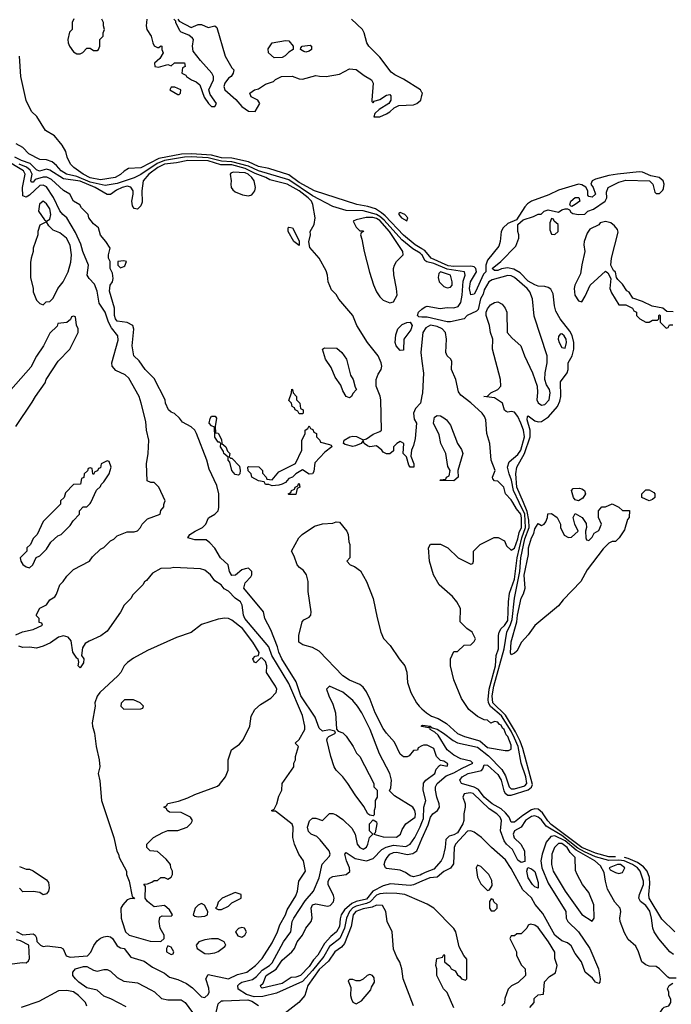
# Model space of a CAD drawing. Header units: inches. Extents: x 2348341 to 2479810, y 460419 to 613669.
# Tile 715 of 721: x 2457611 to 2461481, y 597019 to 602867. Entities that reach past the tile are written whole.
import ezdxf

# ---------------------------------------------------------------- set-up
doc = ezdxf.new("R2010")
doc.units = ezdxf.units.IN
doc.header["$MEASUREMENT"] = 0
for name, color, linetype in [('C4559', 7, 'Continuous'), ('C4569', 7, 'Continuous'), ('C4650', 7, 'Continuous'), ('C4660', 7, 'Continuous')]:
    doc.layers.add(name, color=color, linetype=linetype)

msp = doc.modelspace()

# ---------------------------------------------------------------- linework, layer by layer
at = {"layer": 'C4559', "color": 2}
for points, elevation in [([(2457587.3, 599212.7), (2457628.4, 599231.6), (2457690, 599244.7), (2457746, 599270), (2457742, 599282), (2457727.3, 599287.3), (2457726, 599310), (2457710, 599326), (2457710, 599334), (2457730, 599371.3), (2457770, 599392), (2457790, 599422), (2457820.4, 599439.6), (2457830, 599454), (2457848.7, 599510), (2457868.7, 599530), (2457890, 599562), (2457930, 599602), (2458026, 599650), (2458043.1, 599676.9), (2458090, 599722), (2458110, 599732), (2458150, 599772), (2458170, 599782), (2458190, 599802), (2458250, 599824.7), (2458290, 599824.7), (2458310, 599832), (2458328, 599850), (2458338, 599870), (2458370, 599902), (2458446, 599930), (2458448.7, 599951.3), (2458467.3, 599972.7), (2458467.3, 599987.3), (2458471.8, 600000)], 30), ([(2457854, 600000), (2457854, 599990), (2457750, 599886), (2457714, 599810), (2457690, 599786), (2457674, 599750), (2457654, 599730), (2457654, 599710), (2457614, 599670), (2457618, 599650), (2457630, 599632), (2457650, 599618), (2457670, 599612), (2457688, 599630), (2457708, 599672), (2457730, 599682), (2457770, 599722), (2457796.4, 599763.6), (2457838, 599802), (2457858, 599810), (2457910, 599862), (2457928.9, 599891.1), (2457966, 599930), (2457966, 599950), (2457987.3, 599972.7), (2458010, 599974), (2458030, 599994), (2458032.8, 600000)], 34), ([(2460000, 597626.7), (2459898, 597670), (2459850, 597677.4), (2459790, 597679.7), (2459750, 597675.1), (2459730, 597666), (2459692.9, 597627.1), (2459670, 597616.4), (2459610, 597602.4), (2459589.3, 597590.7), (2459569.6, 597570.4), (2459550.9, 597530), (2459540.5, 597470), (2459511.4, 597408.6), (2459450, 597362.7), (2459416.8, 597303.2), (2459350, 597218.8), (2459290, 597153.8), (2459135.6, 597084.4), (2459055.4, 597064.6), (2459003.8, 597063.8), (2458957.2, 597077.2), (2458908.6, 597108.6), (2458906, 597130), (2458917.6, 597142.4), (2458929.8, 597150.2), (2458993.8, 597166.2), (2459016.4, 597183.6), (2459050, 597221.3), (2459094.7, 597250), (2459110, 597265.3), (2459176.9, 597390), (2459220.5, 597450), (2459229.8, 597510), (2459238.5, 597530), (2459305.9, 597634.1), (2459355.1, 597690), (2459389.8, 597770.2), (2459408.2, 597851.8), (2459450, 597898), (2459454, 597910), (2459449.4, 597930), (2459396.3, 597996.3), (2459375.5, 598015.5), (2459341.2, 598030), (2459325.3, 598045.3), (2459320.5, 598070), (2459331.3, 598108.7), (2459350, 598124.9), (2459370, 598124.9), (2459410, 598111.3), (2459450, 598152), (2459470, 598152), (2459490, 598144.7), (2459530, 598116), (2459584.1, 598064.1), (2459604, 598030), (2459616, 597970), (2459631.3, 597950), (2459650, 597940.7), (2459670, 597951.3), (2459679.3, 597970), (2459688.7, 598010), (2459708, 598030), (2459689.2, 598049.2), (2459689.3, 598090), (2459710, 598114), (2459730, 598102), (2459732.7, 598090), (2459722, 598038), (2459714, 598030), (2459770, 598012.7), (2459849.5, 598010.5), (2459871.7, 598028.3), (2459882.5, 598057.5), (2459904, 598090), (2459959.3, 598130), (2459962, 598150), (2459958.4, 598170), (2459945.2, 598190), (2459836.4, 598256.4), (2459807.3, 598287.3), (2459815.3, 598304.7), (2459819, 598350), (2459809, 598390), (2459747, 598507), (2459692, 598650), (2459642.7, 598750), (2459618, 598790), (2459590, 598822.7), (2459530, 598872.3), (2459450, 598908), (2459432, 598890), (2459446, 598850), (2459470, 598802), (2459486.8, 598750), (2459492.7, 598652.7), (2459502, 598642), (2459530, 598632), (2459550, 598612), (2459591.3, 598550), (2459611.1, 598511.1), (2459631.3, 598490), (2459714, 598330), (2459714, 598310), (2459734, 598290), (2459734, 598250), (2459722, 598230), (2459722.8, 598190), (2459716, 598170), (2459716, 598144), (2459710, 598138), (2459690, 598142), (2459678, 598150), (2459654.5, 598194.5), (2459602.5, 598262.5), (2459559, 598330), (2459529.4, 598369.4), (2459490, 598408.7), (2459479, 598430), (2459459, 598490), (2459435.3, 598590), (2459438, 598602), (2459446, 598610), (2459486, 598630), (2459482, 598642), (2459450, 598648), (2459410, 598642), (2459390, 598658), (2459364.7, 598724.7), (2459281.5, 598850), (2459253.6, 598933.6), (2459168.5, 599070), (2459149.7, 599110), (2459142.4, 599142.4), (2459103, 599243), (2459066.6, 599310), (2459059, 599350), (2458941.2, 599490), (2458950, 599522), (2458983.1, 599556.9), (2458988.7, 599570), (2458988.7, 599590), (2458970, 599608.7), (2458950, 599605.2), (2458930, 599599.3), (2458892.8, 599567.2), (2458870, 599566.6), (2458856, 599590), (2458849.3, 599629.3), (2458804, 599670), (2458770, 599728), (2458740.4, 599760.4), (2458718, 599778), (2458650, 599778.4), (2458608.7, 599790), (2458622, 599810), (2458653.2, 599830), (2458697.2, 599850), (2458716, 599870), (2458732.5, 599907.5), (2458770, 599931), (2458789, 599950), (2458794, 599970), (2458793.5, 600000)], 26), ([(2460000, 598553), (2459978, 598542), (2459972.7, 598527.3), (2459950, 598526), (2459924.7, 598495.3), (2459911.6, 598488.4), (2459890, 598489), (2459870, 598505.2), (2459836.3, 598576.3), (2459788.6, 598628.6), (2459770, 598656), (2459722.4, 598750), (2459692.7, 598830), (2459670, 598875.3), (2459650, 598902), (2459630, 598919), (2459570, 598943.7), (2459530, 598969.4), (2459390, 599116), (2459350, 599137.2), (2459293.2, 599153.2), (2459269.2, 599169.2), (2459269.4, 599210), (2459288.7, 599291.3), (2459298, 599302), (2459330, 599318), (2459339, 599330), (2459341.2, 599350), (2459324, 599470), (2459323.7, 599530), (2459314, 599570), (2459296.2, 599596.2), (2459272.5, 599612.5), (2459259, 599630), (2459241.2, 599681.2), (2459226, 599710), (2459269, 599790), (2459288.7, 599810), (2459361.2, 599858.8), (2459410, 599873.4), (2459470, 599876), (2459490, 599884.7), (2459510, 599882), (2459554, 599830), (2459562, 599810), (2459565.4, 599765.4), (2459572, 599750), (2459572, 599670), (2459554, 599650), (2459574, 599630), (2459599.8, 599619.8), (2459634.4, 599594.4), (2459671.3, 599530), (2459710.8, 599430), (2459734.4, 599314.4), (2459756, 599230), (2459771.1, 599191.1), (2459811.3, 599150), (2459864.7, 599070), (2459898, 599030), (2459910.9, 598990.9), (2459914.8, 598930), (2459934.8, 598870), (2459966.8, 598810), (2459982.8, 598790), (2460000, 598774.4)], 22), ([(2457591.1, 597451.1), (2457630, 597432), (2457690, 597438), (2457702, 597430), (2457710, 597414), (2457712, 597392), (2457734, 597370), (2457750, 597362), (2457774.6, 597365.4), (2457856.1, 597356.1), (2457868.1, 597348.1), (2457886.3, 597306.3), (2457910, 597299.5), (2458013, 597307), (2458032.4, 597327.6), (2458051.4, 597368.6), (2458070, 597394.8), (2458090, 597410.8), (2458110, 597418.8), (2458130, 597422.8), (2458150, 597418.8), (2458161, 597410), (2458190, 597366), (2458210, 597354.8), (2458231.3, 597350), (2458270, 597298), (2458350, 597274), (2458399.9, 597239.9), (2458470, 597202.8), (2458499.8, 597179.8), (2458550, 597166.8), (2458602, 597142), (2458637.1, 597117.1), (2458690, 597062.8), (2458710, 597058.8), (2458730, 597076), (2458735.6, 597090), (2458734, 597114), (2458717.2, 597170), (2458730, 597196), (2458850, 597170.6), (2458903.9, 597196.1), (2458959, 597210), (2459012, 597250), (2459050, 597291), (2459110, 597382.8), (2459142.7, 597450), (2459155.1, 597490), (2459189.4, 597550), (2459200.1, 597579.9), (2459250, 597662), (2459261.2, 597690), (2459269, 597750), (2459309.2, 597810), (2459297, 597870), (2459269.3, 597910), (2459242.7, 597970), (2459233.2, 598010), (2459235.3, 598070), (2459228.9, 598088.9), (2459130, 598166), (2459110, 598166), (2459106, 598170), (2459122, 598178), (2459138, 598210), (2459150, 598254), (2459168, 598290), (2459169.1, 598330.9), (2459238, 598430), (2459238, 598450), (2459248, 598470), (2459248, 598490), (2459266, 598550), (2459246, 598570), (2459270, 598591.3), (2459305.2, 598650), (2459305.2, 598670), (2459290, 598734), (2459210, 598924.5), (2459108.5, 599090), (2459090, 599142.7), (2458947.8, 599310), (2458939.6, 599330), (2458932, 599390), (2458922.7, 599410), (2458891, 599431), (2458850, 599473.2), (2458826, 599486), (2458808, 599510), (2458770, 599534), (2458744, 599570), (2458710, 599597.2), (2458685.6, 599605.6), (2458526, 599614), (2458508.9, 599608.9), (2458450, 599608), (2458399.6, 599580.4), (2458363.6, 599536.4), (2458351.3, 599528.7), (2458342, 599510), (2458282, 599450), (2458271.3, 599430), (2458230.7, 599389.3), (2458210, 599348), (2458130, 599235.3), (2458093.2, 599206.8), (2458023.4, 599176.6), (2457998.8, 599161.2), (2457984, 599136), (2457978, 599090), (2457990.8, 599070), (2457990, 599046), (2457970, 599018), (2457958, 599030), (2457962, 599050), (2457958, 599070), (2457950, 599075.3), (2457927.1, 599110), (2457917.4, 599177.4), (2457899.5, 599199.5), (2457870, 599207.4), (2457841.3, 599198.7), (2457793.4, 599166.6), (2457750, 599146.2), (2457710, 599134), (2457670, 599139.7), (2457630, 599138.9), (2457605.1, 599145.1)], 30), ([(2460000, 598669.1), (2459995.3, 598670), (2460000, 598674)], 18), ([(2460000, 597750), (2459950, 597728.7), (2459930, 597724.2), (2459813.8, 597733.8), (2459770, 597722.7), (2459708.7, 597691.3), (2459670, 597642.9), (2459610, 597628.5), (2459583.1, 597616.9), (2459540.3, 597579.7), (2459520.3, 597550), (2459513.2, 597526.8), (2459510, 597481.2), (2459491.8, 597450), (2459457.8, 597422.2), (2459420.1, 597379.9), (2459381.5, 597310), (2459356.7, 597283.3), (2459330, 597243), (2459277.6, 597190), (2459250, 597179.7), (2459222.3, 597177.7), (2459170, 597141.7), (2459050, 597115.3), (2459042, 597122), (2459041.2, 597130), (2459055.9, 597144.1), (2459074.5, 597190), (2459133.2, 597226.8), (2459170, 597281.6), (2459227, 597330), (2459242, 597350), (2459259.5, 597390), (2459291.4, 597428.6), (2459309.5, 597470.5), (2459342.7, 597510), (2459347, 597533), (2459341.6, 597590), (2459349.5, 597610), (2459370, 597614.9), (2459438, 597602), (2459454.2, 597605.8), (2459473.6, 597626.4), (2459478.4, 597650), (2459474.8, 597665.2), (2459442, 597730), (2459443, 597750), (2459452.7, 597767.3), (2459470, 597778.4), (2459549.6, 597790.4), (2459571.6, 597808.4), (2459569.5, 597830), (2459552.3, 597870), (2459542.7, 597910), (2459550, 597921), (2459603.8, 597883.8), (2459670, 597870.3), (2459710, 597884.4), (2459761.8, 597938.2), (2459787, 597953), (2459830, 597963.5), (2459903.9, 597956.1), (2459930, 597970.4), (2459957.2, 598010), (2459990, 598072.4), (2460000, 598097.6)], 22), ([(2460000, 597791), (2459990, 597785.3), (2459950, 597776.3), (2459930, 597781.6), (2459901.7, 597801.7), (2459870, 597815.1), (2459790, 597826), (2459784, 597830), (2459776, 597850), (2459780.7, 597870), (2459792.3, 597890), (2459809.6, 597910), (2459830, 597920.3), (2459850, 597922.6), (2459911.7, 597908.3), (2459945.4, 597914.6), (2459969.7, 597930.3), (2460000, 598000.9)], 18), ([(2457610, 597838), (2457650, 597822), (2457670, 597822), (2457690, 597812), (2457770, 597758), (2457782, 597742), (2457786, 597710), (2457781, 597690), (2457770, 597675.3), (2457750, 597668.7), (2457730, 597682), (2457690, 597688.7), (2457630, 597686), (2457610, 597708)], 30), ([(2459949, 597010), (2459889.2, 597170), (2459881.2, 597230), (2459869.2, 597269.2), (2459850, 597298), (2459830, 597346), (2459822, 597450), (2459794, 597510), (2459785.2, 597570), (2459765.6, 597605.6), (2459730, 597607.3), (2459703.5, 597596.5), (2459650, 597586.6), (2459607.8, 597570), (2459591.7, 597550), (2459578.6, 597481.4), (2459540.8, 597379.2), (2459522, 597358), (2459482, 597330), (2459445.4, 597274.6), (2459390, 597226), (2459323, 597130), (2459304, 597070), (2459268.2, 597030), (2459180.4, 596959.6)], 30), ([(2457550, 597258), (2457627.3, 597267.3), (2457650, 597264.7), (2457663.1, 597276.9), (2457668.7, 597290), (2457666, 597370), (2457616.4, 597396.4), (2457590, 597402)], 30), ([(2458242.8, 597002.8), (2458151.4, 597051.4), (2458110, 597067.8), (2458070, 597102), (2458010, 597117.2), (2457962, 597150), (2457942, 597170), (2457926, 597190), (2457926, 597210), (2457942, 597230), (2457990, 597244), (2458010, 597242.8), (2458050, 597220.7), (2458070, 597215.5), (2458110, 597225.5), (2458130, 597225.5), (2458150, 597215.5), (2458190, 597178.8), (2458230, 597156), (2458310, 597146.8), (2458390, 597105.5), (2458411.7, 597091.7), (2458452.1, 597052.1), (2458490, 597044.9), (2458570, 597044.9), (2458593.4, 597030), (2458638, 596970)], 26), ([(2458010, 597008), (2458002, 597030), (2457960.7, 597070), (2457930, 597092.4), (2457890, 597100.9), (2457841.6, 597098.4), (2457724.1, 597035.9), (2457619.9, 597000.1)], 30), ([(2458777.6, 596970), (2458790, 597021), (2458810, 597038.8), (2458820.2, 597039.8), (2458965.1, 597045.1), (2458990, 597037.1), (2459030, 597010.6)], 26)]:
    msp.add_lwpolyline(points, dxfattribs=dict(at, elevation=elevation))
for points, elevation in [([(2458830, 599313.2), (2458790, 599307), (2458690, 599274), (2458630, 599227), (2458542, 599198), (2458370, 599120.7), (2458285.8, 599074.2), (2458250.3, 599049.7), (2458230.6, 599030), (2458210.6, 598990), (2458194, 598970), (2458086.8, 598870), (2458070, 598848.7), (2458057.3, 598810), (2458059.1, 598790), (2458042, 598690), (2458043, 598670), (2458054.4, 598630), (2458065.5, 598550), (2458083, 598470), (2458087.3, 598430), (2458076, 598390), (2458086, 598346), (2458096, 598230), (2458170.7, 598010), (2458187.9, 597927.9), (2458198, 597910), (2458201, 597890), (2458244.7, 597810), (2458246, 597790), (2458261, 597750), (2458278, 597658), (2458292, 597650), (2458290, 597646), (2458270, 597648), (2458250, 597639), (2458222.8, 597610), (2458211, 597590), (2458214, 597530), (2458219.1, 597510), (2458239.1, 597450), (2458261, 597430), (2458386.3, 597393.7), (2458450, 597392), (2458468, 597410), (2458468.7, 597430), (2458445.2, 597470), (2458439, 597510), (2458444, 597536), (2458456.4, 597543.6), (2458510, 597542), (2458518, 597550), (2458500.4, 597580.4), (2458470, 597606), (2458410, 597598), (2458369.2, 597629.2), (2458355.3, 597650), (2458358, 597718), (2458348, 597732), (2458370, 597734), (2458396.4, 597743.6), (2458410, 597754), (2458430, 597754), (2458450, 597772), (2458471.6, 597771.6), (2458490, 597762), (2458510, 597774), (2458518, 597790), (2458518, 597810), (2458508.4, 597828.4), (2458506, 597850), (2458480.4, 597880.4), (2458430, 597926), (2458386, 597930), (2458366, 597950), (2458366, 597970), (2458406, 598010), (2458460.4, 598039.6), (2458490, 598051.3), (2458550, 598051.3), (2458606, 598070), (2458630, 598094), (2458638, 598110), (2458626, 598130), (2458570, 598158), (2458500.4, 598160.4), (2458486, 598170), (2458482, 598182), (2458466, 598190), (2458482, 598198), (2458490, 598212), (2458554.6, 598225.4), (2458610, 598244.7), (2458650, 598264.7), (2458785.2, 598314.8), (2458796.5, 598323.5), (2458834, 598370), (2458849, 598410), (2458849.1, 598470.9), (2458868.7, 598530), (2458916.5, 598563.5), (2458938, 598590), (2458978, 598670), (2458986, 598730), (2459008, 598770), (2459040.2, 598799.8), (2459102, 598838), (2459134, 598870), (2459137.2, 598890), (2459130, 598908), (2459077.2, 598990), (2459079.3, 599030), (2459070, 599054), (2459050, 599075.3), (2459043.6, 599076.4), (2459012.3, 599047.7), (2459005.2, 599050), (2459000.1, 599060.1), (2458996, 599070), (2459010, 599086.8), (2459029.1, 599090.9), (2459032.5, 599107.5), (2458995.1, 599170), (2458933.6, 599250), (2458870, 599300.9), (2458850, 599309.4)], 34), ([(2458287.3, 598827.3), (2458232.7, 598827.3), (2458212.7, 598807.3), (2458212, 598790), (2458230, 598772), (2458330, 598774), (2458342, 598778), (2458346, 598790), (2458326, 598810)], 38), ([(2458890, 597682), (2458814, 597650), (2458790, 597626), (2458782, 597598), (2458774, 597590), (2458790, 597582), (2458810, 597582), (2458850, 597602), (2458870, 597622), (2458926, 597650), (2458926, 597670)], 34), ([(2458690, 597618), (2458670, 597608), (2458652, 597590), (2458642, 597550), (2458650, 597542), (2458670, 597538), (2458710, 597542), (2458726, 597550), (2458728, 597570), (2458708.4, 597608.4)], 34), ([(2458930, 597474), (2458910, 597468), (2458892, 597450), (2458905.4, 597425.4), (2458930, 597418), (2458948, 597430), (2458958, 597450), (2458946, 597470)], 34), ([(2458790, 597408), (2458750, 597408), (2458710, 597402), (2458674, 597390), (2458658, 597370), (2458664.7, 597350), (2458710, 597321), (2458730, 597318), (2458770, 597324.7), (2458790, 597332), (2458830, 597362), (2458835.3, 597370), (2458826, 597390)], 34), ([(2458490, 597366), (2458482, 597350), (2458482, 597330), (2458510, 597314), (2458522, 597318), (2458526, 597330), (2458510, 597358)], 34), ([(2459690, 597195.3), (2459674, 597190), (2459651.3, 597168.7), (2459630, 597158), (2459610, 597158), (2459590, 597166), (2459570, 597166), (2459562, 597158), (2459578, 597118), (2459576, 597070), (2459581, 597050), (2459590, 597032), (2459610, 597022), (2459640.4, 597039.6), (2459696.4, 597103.6), (2459700.4, 597119.6), (2459718, 597150), (2459716.4, 597176.4), (2459706, 597190)], 34)]:
    msp.add_lwpolyline(points, close=True, dxfattribs=dict(at, elevation=elevation))
at = {"layer": 'C4569', "color": 2}
for points, elevation in [([(2460000, 598674), (2460003.2, 598676.8), (2460049.6, 598670.4), (2460060.5, 598660.5), (2460090, 598653.4), (2460127.7, 598630), (2460184.9, 598584.9), (2460210, 598572.1), (2460330, 598546.5), (2460394.8, 598494.8), (2460474.2, 598414.2), (2460495.9, 598375.9), (2460517.4, 598310), (2460530, 598298.3), (2460550, 598299.3), (2460610, 598316.9), (2460623.1, 598330), (2460616.8, 598370), (2460588.9, 598450), (2460571.1, 598550), (2460550, 598599.7), (2460530, 598640.8), (2460472.6, 598732.6), (2460407.8, 598787.8), (2460395.7, 598810), (2460393.4, 598830), (2460399.3, 598890), (2460437.6, 599030), (2460439.8, 599090), (2460453.8, 599130), (2460454, 599210), (2460458.9, 599230), (2460471, 599250), (2460490, 599267.9), (2460510, 599298), (2460513.1, 599410), (2460520.1, 599460.1), (2460550, 599544.9), (2460564.7, 599670), (2460592.7, 599790), (2460614.9, 599850), (2460609.9, 599930), (2460577, 600000)], 18), ([(2460000, 598774.4), (2460026.8, 598750), (2460056, 598730), (2460095.5, 598715.5), (2460146.2, 598686.2), (2460210, 598627.7), (2460252, 598610), (2460343.8, 598583.8), (2460390, 598544.2), (2460494.6, 598525.4), (2460514.6, 598525.4), (2460530, 598534), (2460530, 598558), (2460510, 598608.7), (2460499.5, 598619.5), (2460489, 598650), (2460478, 598658), (2460470, 598677.2), (2460460.9, 598680.9), (2460450, 598694), (2460430, 598698), (2460408.4, 598688.4), (2460390, 598706), (2460370, 598708), (2460330, 598728), (2460278, 598770), (2460234.6, 598834.6), (2460190, 598946), (2460169, 599030), (2460168.9, 599071.1), (2460190, 599114), (2460210, 599114), (2460250, 599152), (2460290, 599154), (2460310, 599174), (2460318, 599190), (2460298, 599230), (2460266, 599250), (2460226, 599290), (2460228, 599370), (2460208, 599410), (2460180.4, 599440.4), (2460102, 599510), (2460069.3, 599569.3), (2460044, 599650), (2460038, 599730), (2460050, 599752), (2460110, 599752), (2460154, 599730), (2460214, 599670), (2460290, 599634), (2460302, 599638), (2460306, 599650), (2460306, 599710), (2460346, 599750), (2460428.4, 599791.6), (2460451.6, 599791.6), (2460490, 599772), (2460502, 599742), (2460530, 599716), (2460550, 599728.2), (2460570, 599784), (2460577.9, 599822.1), (2460590.5, 599850), (2460591.7, 599908.3), (2460586.6, 599930), (2460561.7, 599961.7), (2460539.4, 600000)], 22), ([(2461149.5, 597894), (2461110, 597894.9), (2461030, 597915.8), (2460950, 597949.5), (2460767, 598087), (2460747.7, 598107.7), (2460715.8, 598155.8), (2460690, 598177.1), (2460670, 598180.6), (2460650, 598173.2), (2460599, 598141), (2460550, 598099.7), (2460530, 598100.9), (2460517.4, 598130), (2460496.5, 598156.5), (2460470, 598179.8), (2460416.9, 598210), (2460370, 598248.8), (2460334.8, 598294.8), (2460310, 598308.6), (2460234, 598330), (2460225.2, 598350), (2460239.3, 598370), (2460274, 598390), (2460352.6, 598407.4), (2460362, 598418), (2460370, 598442), (2460390, 598439.1), (2460450, 598383.1), (2460471, 598350), (2460485.7, 598285.7), (2460493.3, 598273.3), (2460510, 598261.3), (2460530, 598261.1), (2460630, 598292.8), (2460650.7, 598309.3), (2460655.7, 598324.3), (2460598.8, 598538.8), (2460582.3, 598582.3), (2460556.2, 598636.2), (2460495.6, 598735.6), (2460421.5, 598810), (2460416.7, 598850), (2460427.5, 598907.5), (2460487.6, 599130), (2460503.5, 599230), (2460526.2, 599273.8), (2460536.2, 599303.8), (2460550, 599431), (2460581.8, 599590), (2460587.7, 599670), (2460610, 599783.8), (2460635.9, 599850), (2460634.5, 599894.5), (2460625.5, 599945.5), (2460602.3, 600000)], 14), ([(2460000, 598000.9), (2460035.8, 598084.2), (2460050, 598130.6), (2460065.1, 598150), (2460093, 598170), (2460104.4, 598190), (2460102.7, 598210), (2460087.7, 598250), (2460079.8, 598290), (2460080.4, 598310), (2460089.7, 598330), (2460143.3, 598376.7), (2460190, 598394), (2460237.8, 598422.2), (2460302.7, 598450), (2460290, 598462.7), (2460230, 598477.4), (2460190, 598498.9), (2460150, 598531.1), (2460097, 598617), (2460075.9, 598635.9), (2460049, 598650), (2460046, 598666), (2460038.8, 598661.2), (2460000, 598669.1)], 18), ([(2460000, 598097.6), (2460010, 598122.8), (2460011.2, 598188.8), (2460022.7, 598230), (2460007, 598290), (2460010, 598332), (2460022, 598350), (2460076, 598390), (2460085.2, 598414.8), (2460103.1, 598436.9), (2460110, 598442), (2460150, 598434), (2460152.9, 598447.1), (2460130, 598462), (2460110, 598466), (2460086, 598490), (2460070, 598538), (2460030, 598558), (2460010, 598558), (2460000, 598553)], 22), ([(2461493.7, 597313.7), (2461472.3, 597330), (2461406.6, 597406.6), (2461379.6, 597450), (2461371.3, 597471.3), (2461363.5, 597530), (2461352.5, 597572.5), (2461330, 597605.7), (2461298.4, 597630), (2461287.6, 597650), (2461291.1, 597670), (2461316.1, 597730), (2461316.5, 597750), (2461295.5, 597810), (2461280.8, 597830), (2461249.7, 597850), (2461201.6, 597870), (2461170, 597874.7), (2461110, 597873.1), (2461030, 597894.1), (2460964.8, 597924.8), (2460926.3, 597946.3), (2460830, 598021), (2460737.3, 598077.3), (2460710, 598113.7), (2460690, 598131.2), (2460670, 598138.7), (2460650, 598133.7), (2460615.8, 598110), (2460588.4, 598071.6), (2460550.4, 598050), (2460540.9, 598030), (2460548.2, 598008.2), (2460587, 597970), (2460608.8, 597930), (2460611, 597869), (2460610, 597866), (2460590, 597861.2), (2460570, 597874.5), (2460537.7, 597937.7), (2460502.4, 597970), (2460488.2, 597990), (2460466.6, 598050), (2460472.2, 598110), (2460464.2, 598130), (2460444.5, 598150), (2460399.1, 598179.1), (2460303.7, 598270), (2460285.8, 598274.2), (2460250, 598269.2), (2460242.6, 598250), (2460255.6, 598210), (2460256.9, 598190), (2460247.8, 598150), (2460247.9, 598110), (2460242.4, 598090), (2460210, 598037.4), (2460190, 598026), (2460162, 598018), (2460141.7, 597998.3), (2460137, 597950), (2460123.8, 597890), (2460114.9, 597870), (2460070, 597820.5), (2460018.5, 597801.5), (2460000, 597791)], 18), ([(2461510, 597173.2), (2461470, 597174), (2461460.2, 597180.2), (2461410, 597229.3), (2461390, 597242.7), (2461350, 597246), (2461330, 597253.2), (2461305.2, 597270), (2461286, 597330), (2461270, 597364), (2461224.5, 597404.5), (2461202.9, 597442.9), (2461177, 597510), (2461175.1, 597530), (2461182, 597570), (2461176.2, 597590), (2461145.3, 597625.3), (2461102.6, 597702.6), (2461089.4, 597750.6), (2461082, 597802), (2461060.2, 597840.2), (2461026, 597870), (2460915.1, 597935.1), (2460850.2, 597990.2), (2460790, 598020.3), (2460764.5, 598015.5), (2460738, 597982), (2460713.1, 597910), (2460706, 597870), (2460712.8, 597830), (2460750, 597739.1), (2460855.3, 597570), (2460857.1, 597530), (2460865.5, 597510), (2460930.4, 597450), (2460997.6, 597350), (2461048, 597230), (2461059.1, 597170), (2461057.3, 597150), (2461050, 597141.2), (2461030, 597149.2), (2461013.4, 597173.4), (2460969.7, 597209.7), (2460947, 597270), (2460910, 597321.2), (2460886.2, 597366.2), (2460863.3, 597383.3), (2460830, 597396.3), (2460789.7, 597430), (2460717.8, 597557.8), (2460671.9, 597611.9), (2460650, 597651.8), (2460599.1, 597699.1), (2460530, 597825.2), (2460496.1, 597876.1), (2460413.2, 597950), (2460354, 598010), (2460310, 598041.2), (2460289.3, 598049.3), (2460270, 598047), (2460198.7, 597970), (2460192, 597950), (2460187.1, 597852.9), (2460170, 597826.6), (2460130, 597806.6), (2460090, 597774.7), (2460046.8, 597770), (2460000, 597750)], 22), ([(2461502, 597450), (2461424.9, 597524.9), (2461349.7, 597650), (2461346.9, 597670), (2461353.6, 597733.6), (2461351.6, 597771.6), (2461338, 597810), (2461315.9, 597835.9), (2461280.7, 597860.7), (2461224.4, 597884.4), (2461202.4, 597889.9)], 14), ([(2460190, 596998), (2460150, 597088), (2460128.7, 597110), (2460089.2, 597190), (2460088.9, 597228.9), (2460082, 597250), (2460088, 597290), (2460122, 597298), (2460130, 597314), (2460134, 597310), (2460134, 597270), (2460164.7, 597244.7), (2460174, 597230), (2460196.9, 597216.9), (2460210, 597194), (2460224.7, 597184.7), (2460234, 597170), (2460258, 597162), (2460266, 597170), (2460267.3, 597287.3), (2460248.4, 597308.4), (2460220.4, 597360.4), (2460202, 597450), (2460190, 597468), (2460070, 597588.7), (2460030, 597614), (2460000, 597626.7)], 26), ([(2460640.4, 596999.6), (2460666, 597030), (2460667.3, 597052.7), (2460690, 597074), (2460722, 597078), (2460728.4, 597151.6), (2460756.4, 597183.6), (2460794, 597206), (2460802, 597250), (2460788.7, 597290), (2460788.4, 597328.4), (2460752.3, 597390), (2460690, 597474), (2460670, 597488.7), (2460645.4, 597494.6), (2460631.6, 597488.4), (2460622, 597470), (2460590, 597438), (2460563.6, 597436.4), (2460550, 597426), (2460530, 597426), (2460522, 597410), (2460562, 597330), (2460562, 597310), (2460590, 597254), (2460612, 597230), (2460614, 597190), (2460571.1, 597148.9), (2460531.6, 597128.4), (2460511.6, 597108.4), (2460492.7, 597052.7), (2460490, 597026), (2460474, 597010)], 26), ([(2461497.2, 596897.2), (2461474, 596914), (2461450, 596915.3), (2461408, 596930), (2461415.3, 596970), (2461430, 596994), (2461438, 597002), (2461466, 597010), (2461478, 597030), (2461478, 597050), (2461466, 597070), (2461466, 597090), (2461458, 597110), (2461468, 597130), (2461490, 597144.7)], 22)]:
    msp.add_lwpolyline(points, dxfattribs=dict(at, elevation=elevation))
for points, elevation in [([(2461190, 599952), (2461232.7, 599952.7), (2461231.3, 599910), (2461221, 599899), (2461202, 599838), (2461172, 599790), (2461150, 599768.7), (2461130, 599768), (2461110, 599758), (2461075.3, 599724.7), (2460981.4, 599598.6), (2460944, 599530), (2460838, 599422), (2460810, 599385.2), (2460670, 599269.2), (2460630, 599214), (2460591, 599170), (2460563.5, 599116.5), (2460550, 599104), (2460530, 599095.3), (2460525.6, 599105.6), (2460530, 599171.3), (2460562.8, 599290), (2460566.5, 599330), (2460590, 599431), (2460603.6, 599456.4), (2460612.7, 599490), (2460607.6, 599567.6), (2460632.7, 599690), (2460632.7, 599730), (2460649.7, 599790), (2460664.9, 599815.1), (2460670, 599842), (2460690, 599874), (2460710, 599862), (2460726, 599870), (2460736.4, 599883.6), (2460746, 599910), (2460747.3, 599932.7), (2460770, 599934), (2460802, 599910), (2460822, 599870), (2460822, 599850), (2460845.4, 599805.4), (2460870, 599792), (2460887.3, 599792.7), (2460928, 599830), (2460908, 599870), (2460898, 599910), (2460910, 599934), (2460952, 599910), (2460975.3, 599875.3), (2460978, 599850), (2460972, 599830), (2460974, 599790), (2460978, 599778), (2460990, 599774), (2461010, 599794), (2461023.1, 599816.9), (2461050, 599834), (2461066, 599870), (2461048, 599910), (2461048, 599950), (2461067.3, 599972.7), (2461090, 599974), (2461130, 599992), (2461170, 599972)], 10), ([(2460830, 597973.8), (2460810, 597973.3), (2460787, 597950), (2460770.4, 597910), (2460768.5, 597850), (2460779.3, 597810), (2460850, 597691), (2460950, 597551.3), (2461010, 597512), (2461022, 597530), (2461021.2, 597610), (2460990, 597682), (2460952.7, 597730), (2460921.2, 597790), (2460912.7, 597812.7), (2460909, 597890), (2460881.1, 597921.1), (2460862.9, 597950)], 26), ([(2460330, 597846), (2460322, 597830), (2460330, 597774), (2460350, 597734), (2460390, 597694), (2460402, 597698), (2460416.4, 597723.6), (2460414.6, 597754.6), (2460398, 597790), (2460350, 597838)], 26), ([(2460690, 597709), (2460670, 597716), (2460656, 597730), (2460630, 597769.3), (2460622.7, 597810), (2460628.4, 597831.6), (2460650, 597824), (2460670, 597806.8), (2460690, 597742)], 18), ([(2461179, 597850), (2461161, 597850), (2461111.3, 597830), (2461118, 597818), (2461150, 597801), (2461170, 597796), (2461190, 597802), (2461205.2, 597830)], 22), ([(2460410, 597646), (2460402, 597630), (2460402, 597590), (2460410, 597574), (2460430, 597574), (2460446, 597590), (2460446, 597610), (2460427.3, 597627.3), (2460422, 597642)], 26)]:
    msp.add_lwpolyline(points, close=True, dxfattribs=dict(at, elevation=elevation))
at = {"layer": 'C4650', "color": 2}
for points, elevation in [([(2457931.6, 602871.6), (2457922, 602850), (2457922, 602810), (2457906.8, 602793.2), (2457896.3, 602750), (2457898, 602730), (2457906, 602710), (2457930, 602677.3), (2457950, 602665.5), (2457970, 602664.9), (2457986.6, 602673.4), (2458010, 602698), (2458030, 602698), (2458050, 602684.7), (2458070, 602684.7), (2458078, 602690), (2458086, 602710), (2458086, 602750), (2458106, 602770), (2458106, 602790), (2458115.3, 602810), (2458108, 602830), (2458108, 602850), (2458098, 602870)], 14), ([(2458366, 602870), (2458361, 602830), (2458366, 602810), (2458391.3, 602770), (2458401, 602730), (2458410, 602712), (2458430, 602702), (2458438, 602702), (2458450, 602712), (2458454, 602710), (2458454, 602690), (2458462, 602670), (2458443.6, 602636.4), (2458412, 602610), (2458414, 602590), (2458435.3, 602584.7), (2458490, 602602), (2458510, 602594), (2458530, 602612), (2458590, 602612), (2458594, 602590), (2458578, 602582), (2458574, 602550), (2458598, 602538), (2458602, 602530), (2458632, 602510), (2458659.1, 602499.1), (2458681, 602481), (2458706.4, 602406.4), (2458731.3, 602370), (2458750, 602351.3), (2458770, 602352), (2458779, 602370), (2458742.7, 602422.7), (2458734, 602450), (2458760.9, 602510), (2458760.9, 602530), (2458752.3, 602550), (2458684.2, 602624.2), (2458641.2, 602681.2), (2458636.2, 602710), (2458642.7, 602750), (2458638, 602758), (2458615.1, 602775.1), (2458570, 602794), (2458562, 602802), (2458538, 602850), (2458538, 602858), (2458526, 602870)], 14), ([(2458550, 602871.3), (2458558, 602858), (2458630, 602820.7), (2458670, 602838.8), (2458690, 602838.8), (2458730, 602820.7), (2458770, 602831.3), (2458781, 602821), (2458830.8, 602650), (2458870, 602582), (2458882, 602570), (2458878, 602550), (2458866, 602530), (2458850, 602519.3), (2458828.2, 602490), (2458823.8, 602470), (2458828.2, 602450), (2458893.7, 602393.7), (2458930, 602351.3), (2458970, 602324.7), (2459010, 602322), (2459038, 602370), (2459026, 602390), (2458986, 602410), (2458978, 602430), (2459006, 602450), (2459030, 602456), (2459070, 602484.7), (2459119, 602501), (2459130, 602512), (2459166, 602530), (2459230, 602532), (2459270, 602516), (2459290, 602514.8), (2459370, 602536), (2459391.1, 602531.1), (2459430, 602530.8), (2459510, 602542.8), (2459570, 602574.8), (2459610, 602571), (2459655.9, 602535.9), (2459701, 602510), (2459710.7, 602490), (2459702, 602390), (2459702, 602382), (2459710, 602374), (2459716.4, 602383.6), (2459750, 602394), (2459790, 602418.8), (2459810, 602422), (2459815.3, 602415.3), (2459814.8, 602390), (2459802.8, 602370), (2459745.8, 602334.2), (2459721, 602310), (2459714, 602290), (2459750, 602290.8), (2459790, 602307.4), (2459810, 602319.5), (2459835.8, 602344.2), (2459862.6, 602357.4), (2459950, 602361.3), (2459969.2, 602370), (2459994, 602390), (2460000, 602417)], 14), ([(2460000, 602435.1), (2459991.5, 602450), (2459890, 602514.5), (2459839.2, 602539.2), (2459816.6, 602556.6), (2459750, 602644.7), (2459683.7, 602710), (2459672.3, 602730), (2459656.2, 602790), (2459646.6, 602810), (2459582, 602870)], 14), ([(2460000, 601506.6), (2459960.4, 601530), (2459890, 601587.1), (2459781.3, 601701.3), (2459760.2, 601720.2), (2459723.2, 601743.2), (2459678.3, 601758.3), (2459612.7, 601770), (2459361.2, 601850), (2459270, 601900.6), (2459210, 601945), (2459090, 601983.7), (2459030, 601996.2), (2458970, 602022.7), (2458870, 602043.9), (2458810, 602047.3), (2458750, 602062.4), (2458630.7, 602070.7), (2458572, 602068), (2458436.8, 602043.2), (2458330, 601986.4), (2458257.5, 601982.5), (2458232.1, 601967.9), (2458210, 601947.3), (2458178, 601930), (2458090, 601915.1), (2458030, 601927.9), (2457987.8, 601950), (2457933.2, 601990), (2457913.2, 602010), (2457892.7, 602050), (2457884.1, 602084.1), (2457862.5, 602122.5), (2457818.4, 602178.4), (2457764, 602210), (2457711.6, 602291.6), (2457681.2, 602321.2), (2457650, 602388), (2457618, 602530), (2457609.3, 602650)], 14), ([(2460000, 601470.9), (2459990, 601480.9), (2459945.5, 601505.5), (2459880.5, 601560.5), (2459776, 601676), (2459750, 601699), (2459730, 601709.9), (2459650, 601732), (2459550, 601734.5), (2459470, 601757.6), (2459350, 601820.9), (2459210, 601916.3), (2459030, 601969.9), (2458970, 601998), (2458870, 602023.7), (2458810, 602026.9), (2458730, 602046.2), (2458630, 602051.8), (2458590, 602049.9), (2458470, 602030.4), (2458426.7, 602013.4), (2458330, 601947.8), (2458291.2, 601928.8), (2458190, 601894.5), (2458118.4, 601881.6), (2458030, 601903.1), (2457950, 601936.5), (2457887.8, 601950), (2457856.3, 601970), (2457830, 602002), (2457803.9, 602023.9), (2457770, 602035.1), (2457730, 602037), (2457666, 602070), (2457630, 602109), (2457590, 602129)], 18), ([(2458471.8, 600000), (2458475.3, 600010), (2458438, 600090), (2458410, 600118), (2458390, 600118), (2458368.4, 600128.4), (2458364, 600230), (2458373.2, 600290), (2458377.2, 600370), (2458364, 600430), (2458359, 600481), (2458333.2, 600590), (2458321.2, 600630), (2458258.6, 600738.6), (2458238, 600758), (2458182.7, 600782.7), (2458159.5, 600810), (2458158.4, 600830), (2458195.9, 600964.1), (2458194, 600990), (2458156.8, 601036.8), (2458139.2, 601070), (2458118.9, 601130), (2458082.7, 601182.7), (2458070, 601255.3), (2458056, 601296), (2458023.7, 601330), (2458012, 601350), (2458019.6, 601410), (2457985.4, 601490), (2457974.5, 601534.5), (2457942.5, 601602.5), (2457891.3, 601690), (2457867.3, 601710), (2457850, 601732.3), (2457811.9, 601811.9), (2457770, 601874), (2457750, 601885.1), (2457730, 601882), (2457670, 601824.2), (2457650, 601813.6), (2457630, 601821.2), (2457627.6, 601870), (2457643.5, 601950), (2457632.6, 601970), (2457518.3, 602038.3)], 30), ([(2460000, 600632.7), (2459990.7, 600590), (2459961.8, 600558.2), (2459950.3, 600530), (2459954.6, 600494.6), (2459968, 600470), (2459959.9, 600380.1), (2459950, 600338), (2459937.3, 600310), (2459934.8, 600274.8), (2459951.3, 600230), (2459952, 600210), (2459930, 600209), (2459922, 600222), (2459909, 600270), (2459889, 600290), (2459892.7, 600350), (2459878.6, 600358.6), (2459870, 600361.2), (2459851.3, 600350), (2459831.3, 600330), (2459830, 600306), (2459810, 600288), (2459790, 600288), (2459770, 600298), (2459762, 600310), (2459730, 600335.1), (2459690, 600329.5), (2459675.9, 600335.9), (2459657.2, 600350), (2459650, 600368), (2459638, 600350), (2459604.6, 600335.4), (2459590, 600332.8), (2459543.6, 600343.6), (2459534, 600350), (2459538, 600370), (2459570.9, 600389.1), (2459590, 600393.8), (2459611.5, 600391.5), (2459650, 600370.7), (2459670, 600377.3), (2459710, 600405.5), (2459750, 600420.7), (2459759.3, 600430), (2459755.6, 600610), (2459751.2, 600631.2), (2459727, 600690), (2459727, 600730), (2459739, 600761), (2459758, 600790), (2459762, 600810), (2459758, 600830), (2459739, 600870), (2459677.2, 600950), (2459613.2, 601050), (2459589.3, 601110), (2459506.6, 601206.6), (2459490, 601235.3), (2459462, 601262), (2459442, 601310), (2459439.3, 601350), (2459430, 601375.3), (2459389.2, 601450), (2459333.2, 601513.2), (2459328.4, 601548.4), (2459337.2, 601590), (2459335.3, 601610), (2459359, 601650), (2459365.2, 601690), (2459351.5, 601770), (2459344, 601790), (2459323.1, 601810), (2459270.9, 601850), (2459199.5, 601890), (2459095.9, 601915.9), (2459073.3, 601930), (2459010, 601954), (2458950, 601983.9), (2458870, 602004.6), (2458806.1, 602006.1), (2458730, 602029.3), (2458610, 602031.9), (2458542.5, 602017.5), (2458470, 602008.9), (2458430.3, 601990), (2458376.9, 601950), (2458344.9, 601910), (2458337.1, 601850), (2458337.4, 601782.6), (2458330, 601761.2), (2458310, 601741.2), (2458290, 601745.2), (2458281.7, 601761.7), (2458276.9, 601790), (2458285.1, 601830), (2458284.5, 601850), (2458270, 601873.3), (2458250, 601879.1), (2458218.8, 601870), (2458185.1, 601854.9), (2458150.4, 601829.6), (2458130, 601829.6), (2458059.6, 601870), (2457970, 601907.2), (2457870, 601922.4), (2457790, 601974), (2457770, 601978.7), (2457728, 601968), (2457710, 601976), (2457673.1, 602013.1), (2457622, 602030), (2457582, 602050)], 22), ([(2458793.5, 600000), (2458792.7, 600050), (2458781.2, 600101.2), (2458736.6, 600196.6), (2458722, 600250), (2458660.7, 600410), (2458650, 600429.2), (2458630, 600449.3), (2458577.2, 600477.2), (2458560.2, 600500.2), (2458530, 600528), (2458510, 600535.3), (2458495.3, 600550), (2458477.2, 600590), (2458474, 600610), (2458410, 600735.3), (2458355.3, 600790), (2458320.2, 600840.2), (2458288, 600870), (2458278.4, 600930), (2458289, 601029), (2458282, 601050), (2458250, 601069.3), (2458190, 601077), (2458179.6, 601090), (2458173.6, 601110), (2458173.3, 601153.3), (2458144.7, 601255.3), (2458149, 601290), (2458162, 601310), (2458165.2, 601330), (2458162, 601362), (2458148, 601390), (2458148, 601430), (2458138, 601450), (2458138, 601470), (2458148, 601510), (2458122, 601550), (2458090, 601588), (2458079, 601630), (2458050, 601655.3), (2458022, 601690), (2458018, 601710), (2457978, 601750), (2457968.4, 601768.4), (2457930, 601788.7), (2457908, 601830), (2457870, 601852.3), (2457798.8, 601918.8), (2457772.5, 601932.5), (2457750, 601931.7), (2457702.4, 601917.6), (2457690, 601902), (2457682.5, 601902.5), (2457677.2, 601910), (2457685.3, 601950), (2457673.9, 601973.9), (2457651.8, 601991.8), (2457608.3, 602008.3)], 26), ([(2460000, 601101.1), (2459981.5, 601101.5), (2459974, 601110), (2459979.3, 601130), (2460000, 601147.1)], 18), ([(2457588.7, 600450), (2457685.6, 600594.4), (2457704, 600630), (2457762, 600710), (2457768.7, 600730), (2457840.2, 600839.8), (2457908, 600910), (2457958, 601010), (2457958, 601030), (2457947.3, 601052.7), (2457942, 601102), (2457930, 601106), (2457918, 601102), (2457912.7, 601087.3), (2457891.6, 601068.4), (2457838, 601062), (2457832.7, 601047.3), (2457790, 601006), (2457752, 600930), (2457710, 600868), (2457676.8, 600803.2), (2457498.5, 600601.5)], 34), ([(2460000, 600952.6), (2459994, 600890), (2460000, 600839.7)], 22), ([(2458032.8, 600000), (2458067.3, 600072.7), (2458090, 600094), (2458094, 600106), (2458110, 600122), (2458142, 600170), (2458154, 600210), (2458142, 600242), (2458130, 600246), (2458094, 600230), (2458090, 600206), (2458078, 600202), (2458072.7, 600187.3), (2458058, 600182), (2458050, 600166), (2458046, 600170), (2458042, 600202), (2458030, 600206), (2458018, 600202), (2458012.7, 600187.3), (2457994, 600170), (2457992.7, 600147.3), (2457978, 600142), (2457972.7, 600107.3), (2457930, 600106), (2457883.6, 600056.4), (2457874, 600030), (2457854, 600010), (2457854, 600000)], 34)]:
    msp.add_lwpolyline(points, dxfattribs=dict(at, elevation=elevation))
for points, elevation in [([(2459121.5, 602641.5), (2459089, 602670), (2459085.6, 602694.4), (2459109.3, 602730.7), (2459190, 602744.7), (2459210, 602742), (2459234, 602710), (2459234, 602690), (2459210, 602675.3), (2459188.2, 602651.8), (2459170, 602642.7)], 14), ([(2459310, 602674), (2459298, 602678), (2459278, 602690), (2459280.4, 602699.6), (2459289, 602711), (2459336.8, 602716.8), (2459344.7, 602710), (2459344.7, 602690), (2459330, 602681.2)], 14), ([(2458532.7, 602467.3), (2458510, 602466), (2458502, 602450), (2458550, 602422), (2458558, 602422), (2458566, 602430), (2458568, 602450)], 14), ([(2458878, 601962), (2458864.1, 601955.9), (2458860.7, 601950), (2458867.7, 601910), (2458864.9, 601890), (2458867.7, 601870), (2458876.4, 601856.4), (2458890, 601845.5), (2458933.2, 601826.8), (2458970, 601821), (2458990, 601826.8), (2459006.6, 601850), (2459011.6, 601870), (2459002.9, 601910), (2458989.6, 601930), (2458967.3, 601950), (2458950, 601957.1)], 26), ([(2457750, 601789), (2457728.1, 601771.9), (2457722.8, 601730), (2457758, 601678), (2457770, 601671.3), (2457790, 601682), (2457795.6, 601710), (2457790, 601744), (2457770, 601772.7)], 34), ([(2459870, 601722), (2459862.8, 601717.2), (2459862.8, 601710), (2459878.8, 601690), (2459910, 601672), (2459915.1, 601690), (2459897.2, 601710)], 14), ([(2457770, 601666), (2457730, 601646), (2457718, 601610), (2457718, 601590), (2457691.3, 601510), (2457691, 601490), (2457678, 601450), (2457675.3, 601424.7), (2457675.3, 601335.3), (2457691, 601270), (2457691.3, 601250), (2457710, 601202), (2457730, 601182), (2457750, 601174), (2457768.4, 601191.6), (2457790, 601194), (2457810, 601214), (2457838, 601270), (2457868, 601310), (2457898, 601370), (2457913.6, 601426.4), (2457919.3, 601470), (2457910, 601528), (2457889, 601570), (2457850, 601602), (2457810, 601618), (2457783.1, 601643.1)], 34), ([(2459667.6, 601692.4), (2459610, 601679), (2459592, 601670), (2459610, 601634), (2459630, 601614), (2459650, 601614), (2459652, 601610), (2459638, 601602), (2459634, 601590), (2459643.6, 601563.6), (2459657.3, 601490), (2459688.2, 601368.2), (2459712.8, 601292.8), (2459730.8, 601250), (2459750, 601221), (2459770, 601201), (2459810, 601186), (2459830, 601191.3), (2459853.2, 601230), (2459849.3, 601270), (2459832, 601352), (2459831.8, 601390), (2459837, 601410), (2459849.6, 601430.4), (2459889, 601470), (2459886, 601490), (2459807.7, 601610), (2459750, 601674.4), (2459730, 601686.2), (2459707.8, 601692.2)], 22), ([(2459270, 601526), (2459238, 601550), (2459206, 601610), (2459206, 601630), (2459210, 601634), (2459231.3, 601630), (2459270, 601554)], 22), ([(2458230, 601435.3), (2458194, 601430), (2458194, 601410), (2458210, 601394), (2458230, 601402), (2458235.3, 601404.7), (2458246, 601430)], 26), ([(2459870, 600902.7), (2459846.6, 600930), (2459841.2, 600950), (2459844.7, 600995.3), (2459856, 601030), (2459882.5, 601057.5), (2459910, 601068.4), (2459930.7, 601070.7), (2459941.6, 601050), (2459934.1, 601025.9), (2459893, 600970), (2459890, 600904)], 18), ([(2459570, 600622), (2459550, 600628.7), (2459530, 600662), (2459517.2, 600697.2), (2459484.4, 600744.4), (2459460.5, 600800.5), (2459426.6, 600850), (2459409.2, 600910), (2459421.2, 600918.8), (2459495.3, 600915.3), (2459524.7, 600890), (2459550.8, 600850), (2459575.3, 600755.3), (2459590.6, 600730.6), (2459603.5, 600683.5), (2459612, 600670), (2459590, 600646), (2459582, 600630)], 22), ([(2459270, 600526), (2459262, 600542), (2459246, 600550), (2459242, 600562), (2459228.7, 600568.7), (2459226, 600590), (2459210, 600606), (2459226, 600650), (2459228, 600672), (2459232, 600670), (2459234, 600650), (2459254, 600630), (2459254, 600610), (2459274, 600590), (2459278, 600558), (2459294, 600550), (2459294, 600530), (2459290, 600526)], 22), ([(2458862, 600262), (2458870, 600262), (2458916, 600216), (2458921, 600190), (2458918, 600170), (2458910, 600162), (2458890, 600165.2), (2458870, 600188.7), (2458859, 600239), (2458848.9, 600251.1), (2458848.9, 600268.9), (2458824, 600290), (2458822, 600302), (2458804, 600330), (2458806, 600350), (2458798, 600358), (2458790, 600358), (2458770, 600388), (2458767.3, 600447.3), (2458750, 600455.3), (2458735.3, 600470), (2458741.2, 600498.8), (2458750, 600511.3), (2458771.6, 600511.6), (2458779.8, 600499.8), (2458771.3, 600450), (2458774, 600414), (2458790, 600412), (2458810, 600374), (2458812, 600350), (2458836, 600330), (2458844.7, 600304.7), (2458858, 600290), (2458854, 600270)], 22), ([(2459330, 600168), (2459290, 600194), (2459250, 600168.7), (2459230.9, 600149.1), (2459210, 600142), (2459190, 600118), (2459170, 600108.7), (2459150, 600102), (2459110, 600098), (2459090, 600106), (2459070, 600106), (2459062, 600122), (2459030, 600128), (2458988.9, 600148.9), (2458986, 600170), (2458968.4, 600188.4), (2458966, 600210), (2458970, 600214), (2459030.9, 600210.9), (2459052, 600190), (2459052.7, 600172.7), (2459074, 600150), (2459078, 600138), (2459110, 600134), (2459150, 600182), (2459248.4, 600231.6), (2459286, 600310), (2459287.3, 600367.3), (2459306, 600410), (2459306, 600430), (2459322, 600438), (2459330, 600454), (2459338, 600438), (2459352.7, 600432.7), (2459358, 600418), (2459374, 600410), (2459374, 600390), (2459394, 600370), (2459398, 600358), (2459450, 600344.7), (2459459.8, 600339.8), (2459464.7, 600330), (2459422.5, 600297.5), (2459364.1, 600235.9), (2459357.3, 600182.7), (2459350, 600168.7)], 22), ([(2459210, 600046), (2459206, 600050), (2459222, 600058), (2459226, 600070), (2459242, 600078), (2459246, 600090), (2459262, 600098), (2459266, 600110), (2459271.6, 600111.6), (2459274, 600090), (2459258, 600082), (2459250, 600046)], 22)]:
    msp.add_lwpolyline(points, close=True, dxfattribs=dict(at, elevation=elevation))
at = {"layer": 'C4660', "color": 2}
for points, elevation in [([(2460000, 602417), (2460002.9, 602430), (2460000, 602435.1)], 14), ([(2460602.3, 600000), (2460563.8, 600090), (2460558.4, 600170), (2460563.8, 600210), (2460609.3, 600290.7), (2460642.5, 600390), (2460642.8, 600430), (2460625.4, 600490), (2460626.6, 600510), (2460630, 600514), (2460670, 600483.7), (2460690, 600478.3), (2460710, 600480.3), (2460751.8, 600508.2), (2460804.2, 600570), (2460819.5, 600600.5), (2460825.1, 600630), (2460822.9, 600717.1), (2460862.4, 600770), (2460868, 600790), (2460867.6, 600830), (2460891.8, 600870), (2460902.7, 600910), (2460902, 600950), (2460891.9, 600991.9), (2460877.9, 601017.9), (2460820.5, 601090), (2460795.2, 601135.2), (2460786.9, 601166.9), (2460779.8, 601239.8), (2460765.9, 601265.9), (2460750, 601276.9), (2460730, 601282.6), (2460690, 601284.5), (2460670, 601291.8), (2460630, 601315.1), (2460582.8, 601362.8), (2460545.1, 601385.1), (2460507.5, 601392.5), (2460472.9, 601387.1), (2460450, 601378), (2460430, 601377.2), (2460417.2, 601390), (2460469, 601430), (2460558, 601522), (2460575.3, 601570), (2460575.3, 601590), (2460569, 601610), (2460569, 601651), (2460601.5, 601678.5), (2460662, 601698), (2460690, 601712), (2460707.3, 601712.7), (2460726, 601730), (2460750, 601738), (2460810, 601724.7), (2460830, 601738), (2460850, 601744.7), (2460863.6, 601743.6), (2460876.9, 601736.9), (2460883.5, 601723.5), (2460896, 601716), (2460930, 601711), (2460968, 601712), (2460986, 601730), (2461018, 601742), (2461088.7, 601790), (2461098, 601810), (2461096.4, 601843.6), (2461106, 601870), (2461170, 601902.8), (2461210, 601914.8), (2461350.8, 601910.8), (2461370.9, 601890.9), (2461383.6, 601843.6), (2461390, 601834), (2461410, 601834), (2461430, 601854), (2461434.6, 601865.4), (2461439, 601890), (2461432.7, 601910), (2461408.7, 601930), (2461359.5, 601939.5), (2461310, 601961.6), (2461290, 601963.6), (2461162, 601950), (2461110, 601941.3), (2461030, 601919.6), (2461010.8, 601910), (2461002.8, 601890), (2461016, 601870), (2461030.8, 601830), (2461010, 601814), (2460990, 601818), (2460985.6, 601825.6), (2460986, 601850), (2460972.5, 601872.5), (2460950, 601886.6), (2460930, 601891.1), (2460810, 601854.3), (2460753.7, 601826.3), (2460650, 601789.7), (2460626.5, 601773.5), (2460610, 601755.1), (2460561, 601679), (2460510, 601656.3), (2460481.7, 601630), (2460470, 601608.7), (2460464.9, 601550), (2460457.1, 601522.9), (2460390, 601439.5), (2460379.5, 601410), (2460378.8, 601370), (2460364.6, 601355.4), (2460318.3, 601250), (2460310, 601237.6), (2460290, 601232.7), (2460282.4, 601270), (2460288.7, 601310), (2460324.7, 601370), (2460320.5, 601390), (2460310, 601398.9), (2460290, 601403.8), (2460190, 601401), (2460154.6, 601405.4), (2460055.4, 601450), (2460016.7, 601496.7), (2460000, 601506.6)], 14), ([(2461491.7, 601131.7), (2461454, 601134), (2461430, 601154), (2461366.3, 601166.3), (2461310, 601194), (2461252.9, 601212.9), (2461230, 601249), (2461217.6, 601257.6), (2461190, 601297), (2461163.2, 601323.2), (2461155.5, 601335.5), (2461150, 601368), (2461137.2, 601377.2), (2461122, 601410), (2461125.1, 601450), (2461165.2, 601605.2), (2461161.2, 601621.2), (2461143.6, 601643.6), (2461121.6, 601661.6), (2461090, 601669.5), (2461058.8, 601661.2), (2461050, 601649.4), (2460997.1, 601622.9), (2460980.7, 601599.3), (2460962.8, 601550), (2460960.7, 601530), (2460968, 601490), (2460948.5, 601411.5), (2460941.6, 601358.4), (2460908, 601290), (2460903, 601270), (2460907.7, 601230), (2460930, 601198), (2460950, 601192), (2460970, 601224.7), (2460999, 601290), (2461090, 601374), (2461103.6, 601363.6), (2461122, 601330), (2461116, 601270), (2461124.9, 601244.9), (2461170, 601174), (2461210, 601174), (2461250, 601154), (2461258, 601138), (2461274, 601130), (2461274, 601110), (2461294, 601090), (2461330, 601071.3), (2461350, 601071.3), (2461370, 601082), (2461398, 601082), (2461406, 601090), (2461406, 601110), (2461410, 601114), (2461414, 601110), (2461414, 601070), (2461450, 601034), (2461462, 601038), (2461470, 601054), (2461490, 601054)], 14), ([(2460000, 601147.1), (2460018, 601162), (2460030, 601164.9), (2460107.9, 601152.1), (2460150, 601158), (2460190, 601154.9), (2460215.5, 601164.5), (2460230, 601186.8), (2460239.2, 601230), (2460244.9, 601315.1), (2460256.4, 601350), (2460252, 601370), (2460150, 601385.4), (2460070, 601418.9), (2460028.6, 601428.6), (2460016.6, 601436.6), (2460000.9, 601470), (2460000, 601470.9)], 18), ([(2460577, 600000), (2460544.1, 600070), (2460532.6, 600132.6), (2460517.2, 600170), (2460507.8, 600210), (2460518.4, 600241.6), (2460570, 600284.6), (2460586.4, 600310), (2460609.7, 600390.3), (2460602.2, 600430), (2460586.9, 600470), (2460570, 600509.4), (2460550, 600536), (2460530, 600539), (2460510, 600535.3), (2460500.2, 600540.2), (2460490, 600548), (2460478, 600590), (2460430, 600621.2), (2460368, 600630), (2460390, 600632), (2460408, 600650), (2460450, 600671.3), (2460469, 600691), (2460466, 600730), (2460419.3, 600910), (2460420.9, 600970), (2460407, 601010), (2460400.7, 601050), (2460382, 601110), (2460380.9, 601130), (2460389, 601150), (2460406.6, 601173.4), (2460430, 601186.8), (2460450, 601190.7), (2460476.7, 601176.7), (2460494.2, 601154.2), (2460504.9, 601130), (2460506.8, 601010), (2460536.1, 600976.1), (2460587.3, 600930), (2460608, 600870), (2460656.3, 600770), (2460684, 600690), (2460687.1, 600652.9), (2460682.8, 600610), (2460690, 600592), (2460710, 600578), (2460730, 600581), (2460754.5, 600610), (2460760.9, 600650), (2460757, 600670), (2460738.9, 600698.9), (2460729.2, 600730), (2460731.3, 600770), (2460743, 600830), (2460743, 600870), (2460666.3, 601106.3), (2460656.9, 601210), (2460640.4, 601250), (2460625.4, 601270), (2460550, 601335.3), (2460530, 601345.3), (2460510, 601347.2), (2460417.7, 601322.3), (2460396.3, 601310), (2460370, 601262), (2460363.7, 601236.3), (2460348.5, 601210), (2460333.8, 601146.2), (2460323.6, 601136.4), (2460269, 601111), (2460250, 601089.6), (2460170, 601071.8), (2460150, 601071.7), (2460030, 601100.4), (2460000, 601101.1)], 18), ([(2460539.4, 600000), (2460530, 600016), (2460495.3, 600050), (2460486, 600090), (2460450, 600126), (2460430, 600128), (2460420.4, 600140.4), (2460418, 600150), (2460434, 600190), (2460411.5, 600251.5), (2460402.4, 600350), (2460385.6, 600410), (2460378.4, 600490), (2460372.3, 600510), (2460358, 600530), (2460290, 600591.6), (2460230, 600637), (2460217.5, 600657.5), (2460200.5, 600730), (2460174.7, 600790), (2460177.2, 600837.2), (2460171.5, 600851.5), (2460149.4, 600870), (2460140.9, 600890), (2460146, 600970), (2460139.3, 601010), (2460119.3, 601030), (2460090, 601045.6), (2460050, 601052.4), (2460022.9, 601037.1), (2460005.5, 601010), (2460000, 600952.6)], 22), ([(2460000, 600839.7), (2460008.5, 600768.5), (2460003.8, 600650), (2460000, 600632.7)], 22)]:
    msp.add_lwpolyline(points, dxfattribs=dict(at, elevation=elevation))
for points, elevation in [([(2460890, 601758), (2460882, 601762), (2460878, 601770), (2460884, 601790), (2460910, 601811), (2460930.7, 601810.7), (2460938, 601790), (2460910, 601769)], 14), ([(2460770, 601686), (2460759.6, 601660.4), (2460759.6, 601619.6), (2460770, 601594), (2460790, 601592), (2460808, 601610), (2460808, 601650), (2460786, 601670), (2460782, 601682)], 14), ([(2460110, 601369), (2460101.1, 601358.9), (2460095.3, 601335.3), (2460102.8, 601310), (2460130, 601282.8), (2460150, 601274.8), (2460170, 601278), (2460179, 601290), (2460179.3, 601310), (2460169.2, 601350)], 22), ([(2460830, 601000.9), (2460821.6, 600998.4), (2460810, 600986), (2460808.9, 600970), (2460814.9, 600950), (2460830, 600920.7), (2460850, 600916), (2460859.1, 600950), (2460856, 600970), (2460845.2, 600990)], 18), ([(2460190, 600128), (2460106, 600130), (2460110, 600134), (2460142, 600138), (2460146, 600150), (2460162, 600158), (2460168, 600190), (2460153.2, 600213.2), (2460141.2, 600290), (2460112.3, 600350), (2460102, 600402), (2460069.4, 600470), (2460074, 600506), (2460090, 600516), (2460110, 600514.8), (2460130, 600502.8), (2460146, 600490), (2460170, 600458), (2460211.3, 600350), (2460234.4, 600314.4), (2460242.8, 600290), (2460212, 600190), (2460214, 600150)], 22), ([(2460930, 600008.7), (2460910, 600015.3), (2460899, 600030), (2460888.7, 600070), (2460898, 600082), (2460936.4, 600083.6), (2460950, 600081), (2460964.7, 600070), (2460972, 600050), (2460954.4, 600025.6)], 10), ([(2461350, 600008.7), (2461306, 600030), (2461306, 600050), (2461330, 600074), (2461350, 600074), (2461378, 600058), (2461382, 600050), (2461382, 600030), (2461370, 600018)], 10)]:
    msp.add_lwpolyline(points, close=True, dxfattribs=dict(at, elevation=elevation))

doc.saveas('drawing.dxf')
